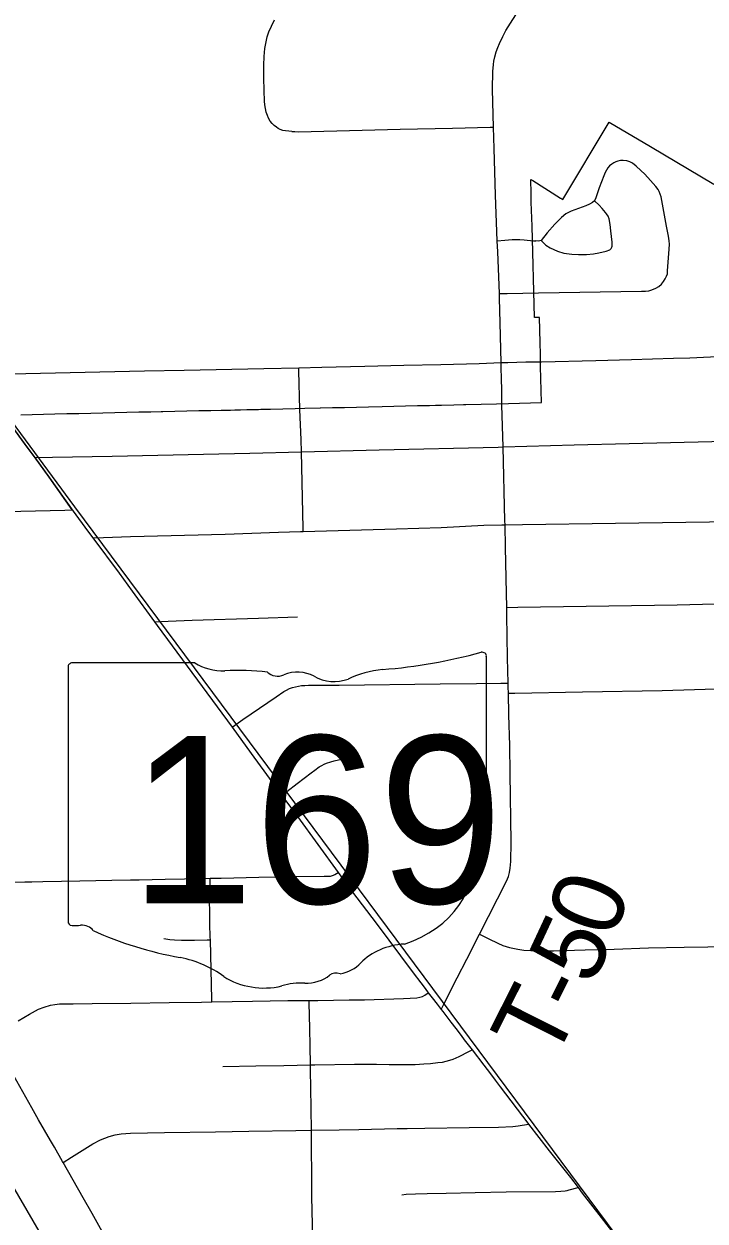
# Model space of a CAD drawing. Extents: x -6.4 to 34, y -4.2 to 22.
# Drawn here: x 3.015 to 3.551, y 15.888 to 16.831 of the extents above; entities that cross this region are included whole.
import ezdxf

# ---------------------------------------------------------------- set-up
doc = ezdxf.new("R2010")
doc.units = 0
for name, color, linetype in [('GM_X_City_Street', 7, 'Continuous'), ('GM_X_Corporation', 7, 'Continuous'), ('GM_X_Rail_Line', 7, 'Continuous'), ('GM_X_State_Location', 7, 'Continuous'), ('GM_X_State_Route', 7, 'Continuous'), ('GM_X_State_Shield', 7, 'Continuous'), ('GM_X_Township_Road', 7, 'Continuous'), ('GM_X_Township_Road_Text', 7, 'Continuous')]:
    doc.layers.add(name, color=color, linetype=linetype)

msp = doc.modelspace()

# ---------------------------------------------------------------- linework, layer by layer
at = {"layer": 'GM_X_City_Street'}
for points in [[(3.3909, 16.56464), (3.39004, 16.59597), (3.38951, 16.61529), (3.38936, 16.61898), (3.38807, 16.65198), (3.3877, 16.66065), (3.38631, 16.6966), (3.38533, 16.73321), (3.38479, 16.75012), (3.38385, 16.77976), (3.38426, 16.7941), (3.38435, 16.79657), (3.38466, 16.79939), (3.38504, 16.80198), (3.3857, 16.80537), (3.38688, 16.80952), (3.38802, 16.8128), (3.3894, 16.816), (3.39199, 16.82157), (3.39452, 16.82612), (3.42916, 16.88071), (3.45292, 16.91788), (3.48512, 16.96734), (3.49504, 16.98257)], [(3.22571, 16.74667), (3.22336, 16.74687), (3.22089, 16.74713), (3.21861, 16.74752), (3.21672, 16.74814), (3.21514, 16.74903), (3.21358, 16.75007), (3.21186, 16.75151), (3.21025, 16.75307), (3.20883, 16.7549), (3.20752, 16.75711), (3.20648, 16.75927), (3.20562, 16.76198), (3.20505, 16.76475), (3.20459, 16.76756), (3.20426, 16.77043), (3.20388, 16.77898), (3.20367, 16.78884), (3.20361, 16.79886), (3.20391, 16.80585), (3.20447, 16.81198), (3.20646, 16.82122), (3.20771, 16.82524), (3.20965, 16.82969), (3.2121, 16.83452)], [(3.22571, 16.74667), (3.22827, 16.74654), (3.2307, 16.74649), (3.26121, 16.74719), (3.31108, 16.74837), (3.35255, 16.74936), (3.38222, 16.75006), (3.38479, 16.75012)], [(3.3877, 16.66065), (3.39361, 16.66119), (3.39954, 16.66155), (3.40544, 16.66167), (3.40894, 16.66142), (3.41628, 16.66064), (3.41816, 16.66055)], [(3.38936, 16.61898), (3.39555, 16.61911), (3.42017, 16.61961)], [(2.9754, 16.55515), (3.00463, 16.55578), (3.02774, 16.55627), (3.10955, 16.55801), (3.14085, 16.55862), (3.20366, 16.55985), (3.23118, 16.56057), (3.24933, 16.56104), (3.28335, 16.5619), (3.31394, 16.56266), (3.3431, 16.56308), (3.37348, 16.56378), (3.3909, 16.56464)]]:
    msp.add_lwpolyline(points, dxfattribs=at)
at = {"layer": 'GM_X_Corporation'}
for points in [[(3.01211, 16.52357), (3.0389, 16.52418), (3.04838, 16.5244), (3.05785, 16.52462), (3.06732, 16.52484), (3.07679, 16.52506), (3.08626, 16.52527), (3.09573, 16.52549), (3.10521, 16.52571), (3.11468, 16.52593), (3.12278, 16.52612), (3.12415, 16.52615), (3.13363, 16.52636), (3.1431, 16.52658), (3.15257, 16.5268), (3.15586, 16.52687), (3.16182, 16.52694), (3.17013, 16.52703), (3.17184, 16.52708), (3.17754, 16.52722), (3.18076, 16.52731), (3.18531, 16.52742), (3.19024, 16.52755), (3.19327, 16.52763), (3.19963, 16.5278), (3.20132, 16.52784), (3.2091, 16.52804), (3.21857, 16.52829), (3.22847, 16.52854), (3.23605, 16.52872), (3.24822, 16.52899), (3.24842, 16.52891), (3.25789, 16.52913), (3.26717, 16.52934), (3.27683, 16.52964), (3.28631, 16.52985), (3.29702, 16.53009), (3.30612, 16.53029), (3.31533, 16.5305), (3.3248, 16.53071), (3.33428, 16.53093), (3.33901, 16.53103), (3.34375, 16.53114), (3.35339, 16.53136), (3.36096, 16.53153), (3.36286, 16.53157), (3.38706, 16.53211), (3.39653, 16.53238), (3.42263, 16.53313), (3.42214, 16.55199), (3.42189, 16.56146), (3.42165, 16.57093), (3.4214, 16.58041), (3.42088, 16.60015), (3.41841, 16.60007), (3.41711, 16.60003), (3.41508, 16.67198), (3.41508, 16.6722), (3.41455, 16.6909), (3.41439, 16.69774), (3.41409, 16.70894), (3.41565, 16.70799), (3.43755, 16.69425), (3.43774, 16.6941), (3.43925, 16.69319), (3.47586, 16.7541), (3.50845, 16.73473), (3.55827, 16.70512)], [(2.89658, 16.44502), (3.0468, 16.44848), (3.05279, 16.44872), (3.03451, 16.47441), (3.02294, 16.49036), (3.01732, 16.4981), (3.00333, 16.51718)]]:
    msp.add_lwpolyline(points, dxfattribs=at)
at = {"layer": 'GM_X_Rail_Line'}
for points in [[(3.93864, 14.884), (3.85928, 14.95466), (3.84124, 14.97568), (3.71014, 15.08515), (3.49655, 15.25665), (3.36761, 15.36635), (3.32182, 15.41337), (3.29356, 15.44511), (3.26199, 15.48191), (3.22726, 15.53329), (3.04743, 15.8446), (2.89722, 16.10274), (2.8207, 16.22865), (2.66434, 16.51115), (2.60195, 16.6246), (2.50664, 16.78808), (2.4417, 16.90062), (2.41844, 16.93555), (2.38972, 16.99896), (2.37449, 17.0469), (2.36276, 17.10533), (2.34678, 17.21269), (2.3318, 17.32205), (2.3038, 17.48087)], [(2.3038, 17.48087), (2.71906, 16.90642), (3.05458, 16.45094), (3.51776, 15.82823), (3.95255, 15.22386), (4.27927, 14.78148), (4.28565, 14.77215), (4.29385, 14.75392), (4.29501, 14.59367)]]:
    msp.add_lwpolyline(points, dxfattribs=at)
at = {"layer": 'GM_X_State_Route'}
for points in [[(2.99945, 16.52217), (3.00353, 16.51663), (3.01752, 16.49755), (3.02314, 16.4898), (3.0347, 16.47385), (3.05348, 16.44746)], [(3.05348, 16.44746), (3.06483, 16.43205), (3.06888, 16.42661), (3.08968, 16.39862), (3.09992, 16.38455), (3.11756, 16.36042), (3.11974, 16.35745), (3.17864, 16.2775), (3.19369, 16.25682), (3.21793, 16.2237), (3.23016, 16.20699), (3.26237, 16.16295), (3.27363, 16.14755), (3.29226, 16.12298), (3.32143, 16.08388), (3.32739, 16.07595), (3.33077, 16.07152), (3.33336, 16.06814), (3.33643, 16.06413), (3.34021, 16.05921), (3.34344, 16.05505), (3.34476, 16.05335), (3.34628, 16.05139), (3.35121, 16.04501), (3.355, 16.04012), (3.35912, 16.03468), (3.36172, 16.03123), (3.36785, 16.02333), (3.37722, 16.01126), (3.37979, 16.0078), (3.38237, 16.00435), (3.386, 15.99947), (3.38992, 15.99419), (3.41171, 15.96544), (3.41227, 15.96472), (3.42873, 15.94363), (3.44531, 15.92268), (3.4514, 15.91472), (3.45473, 15.91036), (3.46968, 15.89131), (3.48748, 15.86818)]]:
    msp.add_lwpolyline(points, dxfattribs=at)
at = {"layer": 'GM_X_State_Shield'}
for p, q in [((3.3791, 16.22843), (3.3791, 16.33311)), ((3.04952, 16.32471), (3.04952, 16.12459)), ((3.14928, 16.32816), (3.05276, 16.32816)), ((3.37907, 16.22845), (3.3791, 16.22843))]:
    msp.add_line(p, q, dxfattribs=at)
for centre, major_axis, start_param, end_param in [((3.2617, 16.60099), (0.34952, 0), 4.814394, 5.042369), ((3.37545, 16.33355), (0.00367, 0), 6.141152, 7.989035), ((3.05329, 16.32514), (0.00382, 0), 1.712693, 3.28349), ((3.17227, 16.35139), (0.03703, 0), 4.042523, 4.731795), ((3.18455, 16.21581), (0.13295, 0), 1.404758, 1.657858), ((3.21473, 16.32618), (0.01068, 0), 3.836095, 5.185415), ((3.23042, 16.30305), (0.02221, 0), 0.950623, 2.079405), ((3.25909, 16.33477), (0.02672, 0), 4.081561, 5.145723), ((3.30628, 16.26703), (0.07032, 0), 1.699011, 2.107814), ((3.37825, 16.22074), (0.00568, 0), 1.883978, 3.671073), ((3.37519, 16.22802), (0.00393, 0), 5.05454, 6.418171), ((3.34213, 16.20751), (0.03409, 0), 5.934695, 6.695948), ((3.39225, 16.18462), (0.0248, 0), 2.387724, 3.262537), ((3.28128, 16.1713), (0.08742, 0), 5.101752, 6.440018), ((3.05333, 16.12415), (0.00385, 0), 3.00124, 4.508301), ((3.05391, 16.14463), (0.0294, 0), 4.665946, 4.897461), ((3.05993, 16.11305), (0.0106, 0), 0.519207, 1.627899), ((3.19375, 16.29285), (0.2524, 0), 4.195997, 4.488961), ((3.31814, 16.06841), (0.04788, 0), 1.647645, 2.488434), ((3.1185, 16.03469), (0.07897, 0), 0.823519, 1.323587), ((3.25748, 16.1052), (0.02824, 0), 4.937069, 5.64225), ((3.20391, 16.11205), (0.05011, 0), 4.026481, 4.996735), ((3.23653, 16.09707), (0.0267, 0), 4.691044, 5.507374), ((3.26068, 16.07769), (0.00752, 0), 1.147584, 2.315152), ((3.23287, 16.04286), (0.04118, 0), 1.495662, 1.94098)]:
    msp.add_ellipse(centre, major_axis=major_axis, ratio=0.8, start_param=start_param, end_param=end_param, dxfattribs=at)
at = {"layer": 'GM_X_Township_Road'}
for points in [[(3.42017, 16.61961), (3.50135, 16.62078), (3.50454, 16.62091), (3.50725, 16.62122), (3.50965, 16.6219), (3.51278, 16.62324), (3.51494, 16.62465), (3.51709, 16.62638), (3.51869, 16.6284), (3.51994, 16.63051), (3.52121, 16.63277), (3.52177, 16.63467), (3.52196, 16.63695), (3.52329, 16.654), (3.52333, 16.65795), (3.52312, 16.66048), (3.52263, 16.66422), (3.52109, 16.67219), (3.51687, 16.69507), (3.51622, 16.69734), (3.5154, 16.69936), (3.51443, 16.70106), (3.51263, 16.70333), (3.50839, 16.70812), (3.50388, 16.71301), (3.50097, 16.71601), (3.49715, 16.71948), (3.49429, 16.72169), (3.49213, 16.72284), (3.48991, 16.72345), (3.48688, 16.72377), (3.48489, 16.72373), (3.48282, 16.72331), (3.48106, 16.72266), (3.47945, 16.72188), (3.478, 16.72097), (3.47626, 16.71958), (3.47488, 16.71795), (3.47368, 16.71608), (3.47283, 16.71442), (3.47178, 16.7118), (3.46789, 16.70221), (3.46549, 16.69446), (3.46436, 16.69202), (3.46267, 16.69086), (3.46047, 16.68952), (3.45752, 16.68823), (3.44598, 16.6839), (3.44184, 16.68189), (3.43837, 16.67896), (3.43315, 16.67374), (3.42693, 16.66675), (3.42218, 16.66079), (3.4203, 16.66039), (3.41816, 16.66055)], [(3.42218, 16.66079), (3.42595, 16.6571), (3.42947, 16.65505), (3.43521, 16.6525), (3.44021, 16.65094), (3.44636, 16.65004), (3.45177, 16.64973), (3.45799, 16.64987), (3.46349, 16.65035), (3.46783, 16.65109), (3.47349, 16.65232), (3.47641, 16.6535), (3.47703, 16.65393), (3.47757, 16.6545), (3.47803, 16.65544), (3.47818, 16.65629), (3.47832, 16.6578), (3.47825, 16.65943), (3.4773, 16.66831), (3.47678, 16.67338), (3.4758, 16.67799), (3.475, 16.68002), (3.47385, 16.68183), (3.47293, 16.6828), (3.47048, 16.68588), (3.46795, 16.68866), (3.46436, 16.69202)], [(3.42248, 16.56534), (3.46536, 16.5664), (3.49349, 16.56716), (3.52664, 16.56812), (3.53948, 16.56836), (3.55574, 16.56913), (3.58413, 16.56988), (3.62522, 16.5704), (3.66248, 16.57137), (3.68384, 16.57187), (3.69602, 16.57215), (3.72562, 16.57319), (3.75807, 16.57466)], [(3.23216, 16.52771), (3.23125, 16.55817), (3.23118, 16.56057)], [(3.39139, 16.5311), (3.39117, 16.54318), (3.39102, 16.55194), (3.39087, 16.56084), (3.3909, 16.56464)], [(3.3909, 16.56464), (3.39598, 16.56474), (3.41015, 16.5651), (3.42248, 16.56534)], [(3.39632, 16.31199), (3.39572, 16.33199), (3.39518, 16.36557), (3.39515, 16.37173), (3.3951, 16.38292), (3.3943, 16.41887), (3.39385, 16.4369), (3.39378, 16.43993), (3.39225, 16.49823), (3.39139, 16.5311)], [(3.23469, 16.4317), (3.23464, 16.43383), (3.23413, 16.4584), (3.23338, 16.4944), (3.23318, 16.50383), (3.23216, 16.52771)], [(3.02314, 16.4898), (3.03707, 16.49006), (3.08417, 16.49092), (3.15618, 16.49256), (3.19271, 16.49337), (3.23338, 16.4944), (3.29472, 16.49596), (3.38839, 16.49813), (3.39225, 16.49823), (3.44833, 16.49972), (3.49178, 16.50077), (3.58949, 16.50336), (3.64459, 16.50485), (3.68474, 16.50571)], [(3.06888, 16.42661), (3.07736, 16.42688), (3.09871, 16.42756), (3.17316, 16.42958), (3.21532, 16.43097), (3.23267, 16.43164), (3.23469, 16.4317), (3.30823, 16.43375), (3.34358, 16.43479), (3.37709, 16.43643), (3.39135, 16.43688), (3.39385, 16.4369), (3.40748, 16.437), (3.48078, 16.43819), (3.61039, 16.43994), (3.64198, 16.44104), (3.68611, 16.44238), (3.68848, 16.44246), (3.71238, 16.44287)], [(3.39515, 16.37173), (3.40396, 16.37186), (3.52941, 16.37379), (3.5797, 16.37509), (3.61238, 16.37604), (3.62755, 16.37648), (3.6803, 16.37762), (3.71651, 16.37801)], [(3.11756, 16.36042), (3.12838, 16.36086), (3.1472, 16.36162), (3.19946, 16.36338), (3.23018, 16.36423)], [(3.3965, 16.30415), (3.40167, 16.30426), (3.45501, 16.30536), (3.5176, 16.30642), (3.60257, 16.30891), (3.61994, 16.30939), (3.68942, 16.31109), (3.70582, 16.31126), (3.73596, 16.31129), (3.76138, 16.31105), (3.79931, 16.31137), (3.89892, 16.3134), (3.95385, 16.31464), (4.02161, 16.31635), (4.03465, 16.31673), (4.11527, 16.31856), (4.16866, 16.3199), (4.24001, 16.32197), (4.29778, 16.32274), (4.32425, 16.32276), (4.33191, 16.32276)], [(3.17864, 16.2775), (3.18724, 16.28338), (3.21347, 16.30132), (3.21954, 16.30544), (3.22159, 16.30667), (3.22399, 16.30779), (3.2264, 16.30869), (3.22862, 16.3093), (3.23106, 16.30981), (3.2335, 16.31023), (3.23594, 16.31039), (3.23893, 16.31047), (3.26303, 16.31057), (3.34262, 16.31151), (3.37144, 16.31195), (3.39059, 16.31198), (3.39632, 16.31199)], [(3.3965, 16.30415), (3.39641, 16.309), (3.39632, 16.31199)], [(3.34344, 16.05505), (3.34582, 16.05974), (3.35605, 16.07986), (3.3637, 16.0948), (3.37367, 16.11443), (3.39488, 16.15618), (3.39643, 16.15979), (3.39733, 16.16299), (3.39791, 16.16627), (3.39835, 16.17151), (3.39864, 16.18694), (3.39776, 16.24095), (3.39761, 16.2631), (3.3968, 16.28727), (3.3965, 16.30415)], [(3.21793, 16.2237), (3.22185, 16.22672), (3.23009, 16.23308), (3.24111, 16.24146), (3.24388, 16.24363), (3.24738, 16.2462), (3.2495, 16.2473), (3.25115, 16.24819), (3.25317, 16.24902), (3.25654, 16.25014), (3.25923, 16.25088), (3.26254, 16.25178), (3.26478, 16.25223), (3.2671, 16.25253), (3.27399, 16.25327)], [(2.99123, 16.155), (3.01528, 16.15558), (3.02086, 16.15568), (3.02951, 16.15584), (3.04416, 16.15612), (3.05868, 16.15631), (3.08394, 16.15686), (3.09867, 16.15711), (3.10544, 16.15717), (3.12593, 16.15762), (3.15638, 16.15827), (3.16144, 16.1584), (3.17003, 16.15861), (3.19983, 16.15932), (3.22712, 16.15986), (3.25128, 16.16017), (3.25636, 16.16019), (3.25704, 16.16029), (3.2585, 16.16076), (3.25979, 16.16148), (3.26237, 16.16295)], [(3.16276, 16.06114), (3.16272, 16.06282), (3.16156, 16.10987), (3.1615, 16.11205), (3.16123, 16.12256), (3.16104, 16.1306), (3.16099, 16.14176), (3.1614, 16.15666), (3.16144, 16.1584)], [(3.12488, 16.11104), (3.12976, 16.11025), (3.13343, 16.11), (3.13891, 16.10969), (3.14917, 16.10958), (3.159, 16.10981), (3.16156, 16.10987)], [(3.37367, 16.11443), (3.38105, 16.11075), (3.3882, 16.10719), (3.39214, 16.10558), (3.39738, 16.10395), (3.40394, 16.10247), (3.40874, 16.10175), (3.41423, 16.10142), (3.42039, 16.10137), (3.43215, 16.10136), (3.45689, 16.10203), (3.47975, 16.10261), (3.50698, 16.10362), (3.53493, 16.10407), (3.55379, 16.10429), (3.58619, 16.10467), (3.60389, 16.10494), (3.64967, 16.10538), (3.67121, 16.10583), (3.69625, 16.10628), (3.76516, 16.1078), (3.80791, 16.10877), (3.84518, 16.10926), (3.9047, 16.11036)], [(3.01019, 16.04615), (3.01911, 16.05132), (3.02617, 16.05517), (3.03049, 16.05698), (3.03551, 16.05847), (3.03902, 16.05908), (3.04263, 16.05938), (3.04755, 16.05957), (3.05348, 16.05957), (3.06833, 16.05986), (3.09895, 16.06014), (3.12916, 16.06052), (3.15462, 16.06085), (3.16276, 16.06114), (3.19481, 16.06158), (3.22262, 16.06217), (3.23949, 16.06223), (3.24621, 16.06225), (3.2709, 16.06264), (3.28295, 16.06272), (3.31376, 16.06371), (3.3242, 16.0643), (3.32661, 16.06469), (3.32872, 16.0653), (3.33053, 16.06641), (3.33336, 16.06814)], [(3.24222, 15.83371), (3.2422, 15.83625), (3.2421, 15.85697), (3.24211, 15.86745), (3.242, 15.88534), (3.24166, 15.9077), (3.24144, 15.92618), (3.24122, 15.94455), (3.24125, 15.95999), (3.24097, 15.97687), (3.24078, 15.99366), (3.24061, 16.00671), (3.24049, 16.01142), (3.24012, 16.02647), (3.24001, 16.04014), (3.23953, 16.06038), (3.23949, 16.06223)], [(3.17132, 16.01022), (3.1975, 16.0107), (3.21936, 16.01101), (3.24049, 16.01142), (3.24379, 16.01148), (3.27515, 16.01203), (3.28236, 16.01205), (3.29239, 16.01191), (3.30249, 16.01172), (3.30678, 16.01166), (3.3148, 16.01164), (3.32294, 16.01183), (3.32972, 16.01222), (3.33516, 16.01262), (3.34094, 16.01318), (3.34448, 16.01366), (3.34748, 16.01438), (3.35019, 16.0151), (3.35286, 16.016), (3.35758, 16.01799), (3.3653, 16.02201), (3.36785, 16.02333)], [(3.07642, 15.88021), (3.06849, 15.89425), (3.06145, 15.90669), (3.04554, 15.9346), (3.04512, 15.93532), (3.03867, 15.94665), (3.03559, 15.95184), (3.02615, 15.96821), (3.02082, 15.97768), (3.00665, 16.00289)], [(3.04554, 15.9346), (3.05212, 15.93869), (3.06902, 15.94919), (3.07498, 15.95233), (3.0818, 15.95511), (3.08645, 15.95643), (3.09127, 15.95711), (3.09861, 15.95752), (3.12541, 15.95814), (3.1657, 15.95855), (3.19178, 15.95909), (3.22903, 15.95979), (3.24125, 15.95999), (3.26308, 15.96034), (3.27856, 15.9606), (3.30882, 15.9612), (3.31679, 15.96128), (3.33051, 15.96153), (3.36563, 15.96206), (3.38861, 15.96242), (3.39984, 15.96287), (3.40423, 15.96352), (3.41227, 15.96472)], [(3.31258, 15.90895), (3.31599, 15.90945), (3.32313, 15.90995), (3.33238, 15.91014), (3.34735, 15.91043), (3.37021, 15.91086), (3.39479, 15.91131), (3.43363, 15.91178), (3.43782, 15.9119), (3.44113, 15.91224), (3.44268, 15.91247), (3.44432, 15.9129), (3.4514, 15.91472)]]:
    msp.add_lwpolyline(points, dxfattribs=at)

# ---------------------------------------------------------------- texts
at = {"layer": 'GM_X_State_Location'}
for s, p in [('s', (3.21061, 16.21135)), ('r', (3.2106, 16.21135))]:
    msp.add_text(s, height=0.000189, dxfattribs=at).set_placement(p)
msp.add_text('169', height=0.000189, rotation=0.00001, dxfattribs=at).set_placement((3.14375, 16.19757))
at = {"layer": 'GM_X_State_Shield'}
msp.add_text('169', height=0.131836, dxfattribs=at).set_placement((3.09799, 16.1387))
at = {"layer": 'GM_X_Township_Road_Text'}
for s, rotation, p in [('0', 70.21318, (3.4791, 16.10948)), ('5', 64.95869, (3.46212, 16.07252)), ('-', 63.56497, (3.45107, 16.05026)), ('T', 63.23753, (3.43178, 16.012))]:
    msp.add_text(s, height=0.05682, rotation=rotation, dxfattribs=at).set_placement(p)

doc.saveas('drawing.dxf')
